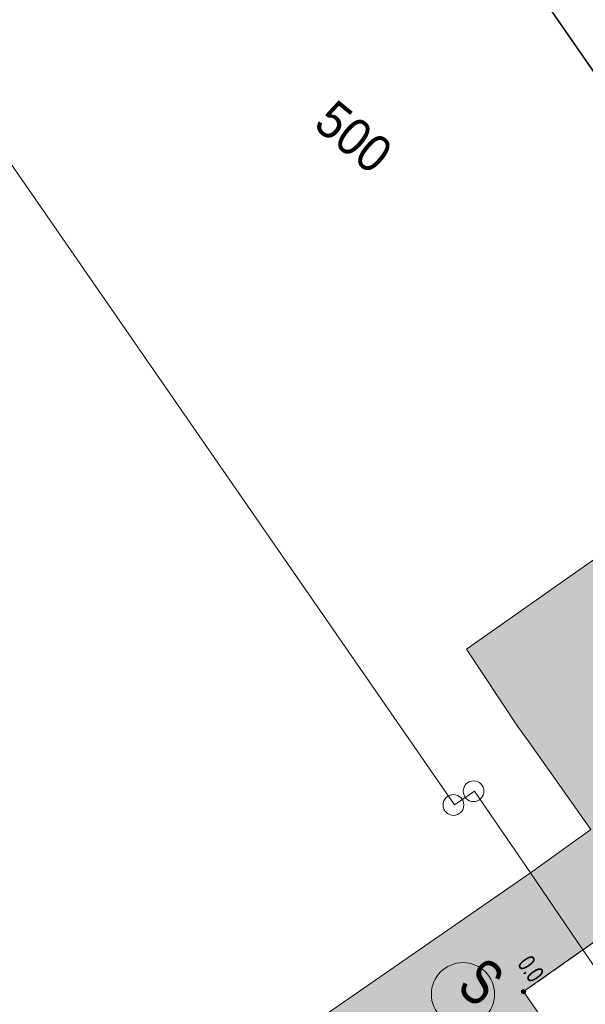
# Model space of a CAD drawing. Header units: metres. Extents: x -740 to 758, y -633 to 854.
# Tile 755 of 1056: x 242 to 259, y -13 to 17. Entities that reach past the tile are written whole.
import ezdxf

# ---------------------------------------------------------------- set-up
doc = ezdxf.new("R2010")
doc.units = ezdxf.units.M
doc.header["$MEASUREMENT"] = 0
doc.linetypes.add('416_125', pattern=[0.5408, 0.416, -0.1248])
for name, color, linetype in [('Grundkarte.LOVION', 7, 'Continuous'), ('Grundkarte_Text.LOVION', 7, 'Continuous'), ('Strom.LOVION', 7, 'Continuous'), ('StromBemass.LOVION', 7, 'Continuous')]:
    doc.layers.add(name, color=color, linetype=linetype)
doc.styles.add('ERSTELLTER_STIL_1', font='arial.ttf')

msp = doc.modelspace()

# ---------------------------------------------------------------- hatches: boundary and pattern name
at = {"layer": 'Grundkarte.LOVION', "linetype": 'Continuous', "lineweight": 18}
for points in [[(255.589, -2.104), (257.15, -4.464), (257.456, -4.877), (259.344, -7.56), (257.521, -8.861), (259.108, -11.189), (266.217, -6.208), (267.961, -5.003), (271.693, -2.362), (266.319, 5.447)], [(244.898, -17.603), (250.299, -25.38), (255.308, -21.905), (256.751, -20.936), (261.098, -17.94), (257.311, -12.458), (259.108, -11.189), (257.521, -8.861)]]:
    msp.add_hatch(color=9, dxfattribs=at).paths.add_polyline_path(points)
at = {"layer": 'StromBemass.LOVION', "linetype": 'Continuous', "lineweight": 13}
msp.add_hatch(color=7, dxfattribs=at).paths.add_polyline_path([(257.364, -12.499), (257.368, -12.493), (257.372, -12.486), (257.375, -12.478), (257.377, -12.471), (257.378, -12.463), (257.378, -12.455), (257.377, -12.447), (257.375, -12.439), (257.372, -12.432), (257.368, -12.425), (257.363, -12.418), (257.358, -12.412), (257.352, -12.407), (257.345, -12.403), (257.338, -12.4), (257.33, -12.397), (257.322, -12.396), (257.314, -12.395), (257.306, -12.396), (257.298, -12.397), (257.291, -12.4), (257.284, -12.403), (257.277, -12.407), (257.271, -12.413), (257.265, -12.418), (257.261, -12.425), (257.257, -12.432), (257.254, -12.439), (257.252, -12.447), (257.251, -12.455), (257.251, -12.463), (257.252, -12.471), (257.254, -12.479), (257.257, -12.486), (257.261, -12.493), (257.266, -12.5), (257.271, -12.505), (257.277, -12.51), (257.284, -12.515), (257.291, -12.518), (257.299, -12.52), (257.307, -12.522), (257.315, -12.522), (257.323, -12.522), (257.33, -12.52), (257.338, -12.518), (257.345, -12.514), (257.352, -12.51), (257.358, -12.505)])
msp.add_hatch(color=7, dxfattribs=at).paths.add_polyline_path([(257.364, -12.499), (257.368, -12.493), (257.372, -12.486), (257.375, -12.478), (257.377, -12.471), (257.378, -12.463), (257.378, -12.455), (257.377, -12.447), (257.375, -12.439), (257.372, -12.432), (257.368, -12.425), (257.363, -12.418), (257.358, -12.412), (257.352, -12.407), (257.345, -12.403), (257.338, -12.4), (257.33, -12.397), (257.322, -12.396), (257.314, -12.395), (257.306, -12.396), (257.298, -12.397), (257.291, -12.4), (257.284, -12.403), (257.277, -12.407), (257.271, -12.413), (257.265, -12.418), (257.261, -12.425), (257.257, -12.432), (257.254, -12.439), (257.252, -12.447), (257.251, -12.455), (257.251, -12.463), (257.252, -12.471), (257.254, -12.479), (257.257, -12.486), (257.261, -12.493), (257.266, -12.5), (257.271, -12.505), (257.277, -12.51), (257.284, -12.515), (257.291, -12.518), (257.299, -12.52), (257.307, -12.522), (257.315, -12.522), (257.323, -12.522), (257.33, -12.52), (257.338, -12.518), (257.345, -12.514), (257.352, -12.51), (257.358, -12.505)])
msp.add_hatch(color=7, dxfattribs=at).paths.add_polyline_path([(257.364, -12.499), (257.368, -12.493), (257.372, -12.486), (257.375, -12.478), (257.377, -12.471), (257.378, -12.463), (257.378, -12.455), (257.377, -12.447), (257.375, -12.439), (257.372, -12.432), (257.368, -12.425), (257.363, -12.418), (257.358, -12.412), (257.352, -12.407), (257.345, -12.403), (257.338, -12.4), (257.33, -12.397), (257.322, -12.396), (257.314, -12.395), (257.306, -12.396), (257.298, -12.397), (257.291, -12.4), (257.284, -12.403), (257.277, -12.407), (257.271, -12.413), (257.265, -12.418), (257.261, -12.425), (257.257, -12.432), (257.254, -12.439), (257.252, -12.447), (257.251, -12.455), (257.251, -12.463), (257.252, -12.471), (257.254, -12.479), (257.257, -12.486), (257.261, -12.493), (257.266, -12.5), (257.271, -12.505), (257.277, -12.51), (257.284, -12.515), (257.291, -12.518), (257.299, -12.52), (257.307, -12.522), (257.315, -12.522), (257.323, -12.522), (257.33, -12.52), (257.338, -12.518), (257.345, -12.514), (257.352, -12.51), (257.358, -12.505)])
msp.add_hatch(color=7, dxfattribs=at).paths.add_polyline_path([(257.364, -12.499), (257.368, -12.493), (257.372, -12.486), (257.375, -12.478), (257.377, -12.471), (257.378, -12.463), (257.378, -12.455), (257.377, -12.447), (257.375, -12.439), (257.372, -12.432), (257.368, -12.425), (257.363, -12.418), (257.358, -12.412), (257.352, -12.407), (257.345, -12.403), (257.338, -12.4), (257.33, -12.397), (257.322, -12.396), (257.314, -12.395), (257.306, -12.396), (257.298, -12.397), (257.291, -12.4), (257.284, -12.403), (257.277, -12.407), (257.271, -12.413), (257.265, -12.418), (257.261, -12.425), (257.257, -12.432), (257.254, -12.439), (257.252, -12.447), (257.251, -12.455), (257.251, -12.463), (257.252, -12.471), (257.254, -12.479), (257.257, -12.486), (257.261, -12.493), (257.266, -12.5), (257.271, -12.505), (257.277, -12.51), (257.284, -12.515), (257.291, -12.518), (257.299, -12.52), (257.307, -12.522), (257.315, -12.522), (257.323, -12.522), (257.33, -12.52), (257.338, -12.518), (257.345, -12.514), (257.352, -12.51), (257.358, -12.505)])
msp.add_hatch(color=7, dxfattribs=at).paths.add_polyline_path([(257.364, -12.499), (257.368, -12.493), (257.372, -12.486), (257.375, -12.478), (257.377, -12.471), (257.378, -12.463), (257.378, -12.455), (257.377, -12.447), (257.375, -12.439), (257.372, -12.432), (257.368, -12.425), (257.363, -12.418), (257.358, -12.412), (257.352, -12.407), (257.345, -12.403), (257.338, -12.4), (257.33, -12.397), (257.322, -12.396), (257.314, -12.395), (257.306, -12.396), (257.298, -12.397), (257.291, -12.4), (257.284, -12.403), (257.277, -12.407), (257.271, -12.413), (257.265, -12.418), (257.261, -12.425), (257.257, -12.432), (257.254, -12.439), (257.252, -12.447), (257.251, -12.455), (257.251, -12.463), (257.252, -12.471), (257.254, -12.479), (257.257, -12.486), (257.261, -12.493), (257.266, -12.5), (257.271, -12.505), (257.277, -12.51), (257.284, -12.515), (257.291, -12.518), (257.299, -12.52), (257.307, -12.522), (257.315, -12.522), (257.323, -12.522), (257.33, -12.52), (257.338, -12.518), (257.345, -12.514), (257.352, -12.51), (257.358, -12.505)])
msp.add_hatch(color=7, dxfattribs=at).paths.add_polyline_path([(257.364, -12.499), (257.368, -12.493), (257.372, -12.486), (257.375, -12.478), (257.377, -12.471), (257.378, -12.463), (257.378, -12.455), (257.377, -12.447), (257.375, -12.439), (257.372, -12.432), (257.368, -12.425), (257.363, -12.418), (257.358, -12.412), (257.352, -12.407), (257.345, -12.403), (257.338, -12.4), (257.33, -12.397), (257.322, -12.396), (257.314, -12.395), (257.306, -12.396), (257.298, -12.397), (257.291, -12.4), (257.284, -12.403), (257.277, -12.407), (257.271, -12.413), (257.265, -12.418), (257.261, -12.425), (257.257, -12.432), (257.254, -12.439), (257.252, -12.447), (257.251, -12.455), (257.251, -12.463), (257.252, -12.471), (257.254, -12.479), (257.257, -12.486), (257.261, -12.493), (257.266, -12.5), (257.271, -12.505), (257.277, -12.51), (257.284, -12.515), (257.291, -12.518), (257.299, -12.52), (257.307, -12.522), (257.315, -12.522), (257.323, -12.522), (257.33, -12.52), (257.338, -12.518), (257.345, -12.514), (257.352, -12.51), (257.358, -12.505)])
msp.add_hatch(color=7, dxfattribs=at).paths.add_polyline_path([(257.364, -12.499), (257.368, -12.493), (257.372, -12.486), (257.375, -12.478), (257.377, -12.471), (257.378, -12.463), (257.378, -12.455), (257.377, -12.447), (257.375, -12.439), (257.372, -12.432), (257.368, -12.425), (257.363, -12.418), (257.358, -12.412), (257.352, -12.407), (257.345, -12.403), (257.338, -12.4), (257.33, -12.397), (257.322, -12.396), (257.314, -12.395), (257.306, -12.396), (257.298, -12.397), (257.291, -12.4), (257.284, -12.403), (257.277, -12.407), (257.271, -12.413), (257.265, -12.418), (257.261, -12.425), (257.257, -12.432), (257.254, -12.439), (257.252, -12.447), (257.251, -12.455), (257.251, -12.463), (257.252, -12.471), (257.254, -12.479), (257.257, -12.486), (257.261, -12.493), (257.266, -12.5), (257.271, -12.505), (257.277, -12.51), (257.284, -12.515), (257.291, -12.518), (257.299, -12.52), (257.307, -12.522), (257.315, -12.522), (257.323, -12.522), (257.33, -12.52), (257.338, -12.518), (257.345, -12.514), (257.352, -12.51), (257.358, -12.505)])
msp.add_hatch(color=7, dxfattribs=at).paths.add_polyline_path([(257.364, -12.499), (257.368, -12.493), (257.372, -12.486), (257.375, -12.478), (257.377, -12.471), (257.378, -12.463), (257.378, -12.455), (257.377, -12.447), (257.375, -12.439), (257.372, -12.432), (257.368, -12.425), (257.363, -12.418), (257.358, -12.412), (257.352, -12.407), (257.345, -12.403), (257.338, -12.4), (257.33, -12.397), (257.322, -12.396), (257.314, -12.395), (257.306, -12.396), (257.298, -12.397), (257.291, -12.4), (257.284, -12.403), (257.277, -12.407), (257.271, -12.413), (257.265, -12.418), (257.261, -12.425), (257.257, -12.432), (257.254, -12.439), (257.252, -12.447), (257.251, -12.455), (257.251, -12.463), (257.252, -12.471), (257.254, -12.479), (257.257, -12.486), (257.261, -12.493), (257.266, -12.5), (257.271, -12.505), (257.277, -12.51), (257.284, -12.515), (257.291, -12.518), (257.299, -12.52), (257.307, -12.522), (257.315, -12.522), (257.323, -12.522), (257.33, -12.52), (257.338, -12.518), (257.345, -12.514), (257.352, -12.51), (257.358, -12.505)])
msp.add_hatch(color=7, dxfattribs=at).paths.add_polyline_path([(257.364, -12.499), (257.368, -12.493), (257.372, -12.486), (257.375, -12.478), (257.377, -12.471), (257.378, -12.463), (257.378, -12.455), (257.377, -12.447), (257.375, -12.439), (257.372, -12.432), (257.368, -12.425), (257.363, -12.418), (257.358, -12.412), (257.352, -12.407), (257.345, -12.403), (257.338, -12.4), (257.33, -12.397), (257.322, -12.396), (257.314, -12.395), (257.306, -12.396), (257.298, -12.397), (257.291, -12.4), (257.284, -12.403), (257.277, -12.407), (257.271, -12.413), (257.265, -12.418), (257.261, -12.425), (257.257, -12.432), (257.254, -12.439), (257.252, -12.447), (257.251, -12.455), (257.251, -12.463), (257.252, -12.471), (257.254, -12.479), (257.257, -12.486), (257.261, -12.493), (257.266, -12.5), (257.271, -12.505), (257.277, -12.51), (257.284, -12.515), (257.291, -12.518), (257.299, -12.52), (257.307, -12.522), (257.315, -12.522), (257.323, -12.522), (257.33, -12.52), (257.338, -12.518), (257.345, -12.514), (257.352, -12.51), (257.358, -12.505)])

# ---------------------------------------------------------------- linework, layer by layer
at = {"layer": 'Grundkarte.LOVION', "color": 8, "linetype": 'Continuous', "lineweight": 18}
for points in [[(296.267, 149.466), (302.397, 135.435), (310.93, 115.876), (319.609, 96.035), (324.787, 84.187), (320.419, 81.1), (309.938, 73.721), (299.405, 66.277), (284.669, 55.881), (280.635, 53.004), (269.879, 45.42), (259.346, 37.977), (248.866, 30.598), (243.58, 26.918), (248.866, 30.598), (261.771, 11.968)], [(261.771, 11.968), (248.866, 30.598), (259.346, 37.977), (276.796, 12.758), (282.171, 4.948), (286.538, -1.334), (283.266, -4.136), (282.307, -4.91)], [(288.453, 0.34), (286.547, -1.324), (282.205, 4.99), (281.414, 6.125), (282.205, 4.99), (286.547, -1.324), (283.3, -4.094), (276.755, -9.7), (271.693, -2.362), (266.319, 5.447), (248.874, 30.608), (250.337, 31.667)]]:
    msp.add_lwpolyline(points, dxfattribs=at)
for points in [[(235.738, 21.373), (248.874, 30.608), (266.319, 5.447), (271.693, -2.362), (276.755, -9.7), (273.509, -12.47), (271.702, -13.947), (271.263, -14.286), (268.862, -16.028), (265.183, -18.604), (261.465, -13.234), (260.829, -13.68), (259.108, -11.189), (257.521, -8.861), (255.831, -6.396), (255.222, -6.81)], [(223.768, 12.902), (235.738, 21.373), (255.222, -6.81), (255.831, -6.396), (257.521, -8.861), (259.108, -11.189), (260.829, -13.68), (261.465, -13.234), (265.183, -18.604), (263.523, -19.772), (258.434, -23.343), (257.051, -24.306), (252.02, -27.871), (250.299, -25.38), (244.898, -17.603)], [(255.589, -2.104), (266.319, 5.447), (271.693, -2.362), (267.961, -5.003), (266.217, -6.208), (259.108, -11.189), (257.521, -8.861), (259.344, -7.56), (257.456, -4.877), (257.15, -4.464)], [(244.898, -17.603), (257.521, -8.861), (259.108, -11.189), (257.311, -12.458), (261.098, -17.94), (256.751, -20.936), (255.308, -21.905), (250.299, -25.38)]]:
    msp.add_lwpolyline(points, close=True, dxfattribs=at)
at = {"layer": 'Grundkarte.LOVION', "color": 9, "linetype": 'Continuous', "lineweight": 18}
for centre, radius in [((255.803, -6.397), 0.313), ((255.195, -6.814), 0.314)]:
    msp.add_circle(centre, radius, dxfattribs=at)
at = {"layer": 'Strom.LOVION', "color": 1, "linetype": 'Continuous', "lineweight": 18}
msp.add_circle((255.483, -12.537), 0.956, dxfattribs=at)
at = {"layer": 'StromBemass.LOVION', "color": 7, "linetype": '416_125', "lineweight": 13}
msp.add_lwpolyline([(257.311, -12.458), (265.069, -7.015), (265.331, -6.827), (271.709, -2.376), (275.165, 0.061), (275.332, 0.166), (276.562, 1.04), (278.595, 2.465), (282.356, 5.109), (282.52, 5.243)], dxfattribs=at)
at = {"layer": 'StromBemass.LOVION', "color": 7, "linetype": 'Continuous', "lineweight": 13}
msp.add_circle((257.314, -12.459), 0.0636, dxfattribs=at)
msp.add_circle((257.314, -12.459), 0.0636, dxfattribs=at)
msp.add_circle((257.314, -12.459), 0.0636, dxfattribs=at)
msp.add_circle((257.314, -12.459), 0.0636, dxfattribs=at)
msp.add_circle((257.314, -12.459), 0.0636, dxfattribs=at)
msp.add_circle((257.314, -12.459), 0.0636, dxfattribs=at)
msp.add_circle((257.314, -12.459), 0.0636, dxfattribs=at)
msp.add_circle((257.314, -12.459), 0.0636, dxfattribs=at)
msp.add_circle((257.314, -12.459), 0.0636, dxfattribs=at)

# ---------------------------------------------------------------- texts
at = {"layer": 'Grundkarte_Text.LOVION', "color": 7, "linetype": 'Continuous', "lineweight": 13, "insert": (250.911, 13.689), "char_height": 1.12433, "attachment_point": 7, "rotation": 320.5839, "style": 'ERSTELLTER_STIL_1'}
msp.add_mtext('{\\A1;\\W0.89449x;500}', dxfattribs=at)
at = {"layer": 'Strom.LOVION', "color": 1, "linetype": 'Continuous', "lineweight": 18, "insert": (255.235, -12.418), "char_height": 1.37441, "attachment_point": 7, "rotation": 320.5841, "style": 'ERSTELLTER_STIL_1'}
msp.add_mtext('{\\A1;\\W0.71558x;S}', dxfattribs=at)
at = {"layer": 'StromBemass.LOVION', "color": 7, "linetype": 'Continuous', "lineweight": 13, "insert": (257.099, -11.621), "char_height": 0.53357, "attachment_point": 7, "rotation": 305.0459, "style": 'ERSTELLTER_STIL_1'}
msp.add_mtext('{\\A1;\\W0.71556x;0.0}', dxfattribs=at)

doc.saveas('drawing.dxf')
